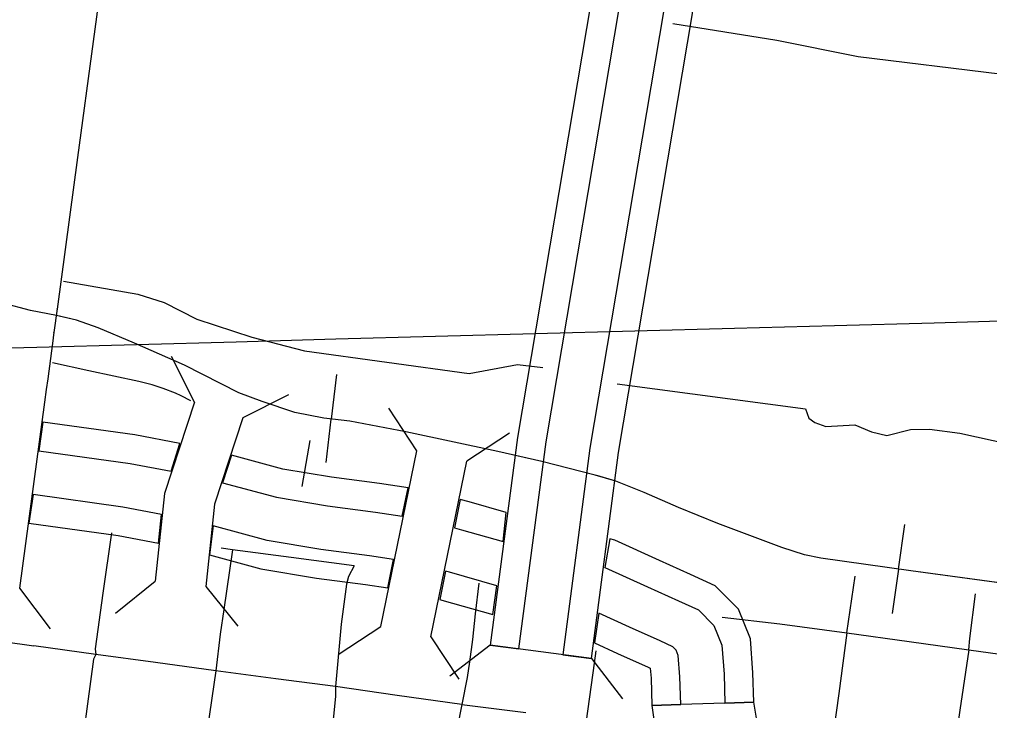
# Model space of a CAD drawing. Extents: x -19 to 366, y -4 to 359.
# Drawn here: x 155.049 to 155.59, y 191.416 to 191.801 of the extents above; entities that cross this region are included whole.
import ezdxf

# ---------------------------------------------------------------- set-up
doc = ezdxf.new("R2010")
doc.units = 0
for name, color, linetype in [('R_Border Prem', 7, 'Continuous'), ('R_Contour Annot', 7, 'Continuous'), ('R_Draft', 7, 'Continuous'), ('R_Striping', 7, 'Continuous'), ('R_Temp Easement Annot', 7, 'Continuous'), ('R_Vert Alg', 7, 'Continuous'), ('R_Vert Alg Annot', 7, 'Continuous'), ('R_Water Annot', 7, 'Continuous'), ('Sheet Fence', 7, 'Continuous')]:
    doc.layers.add(name, color=color, linetype=linetype)

msp = doc.modelspace()

# ---------------------------------------------------------------- linework, layer by layer
at = {"layer": 'R_Border Prem'}
for points in [[(155.41341, 191.79886), (155.47122, 191.78952), (155.51657, 191.78037), (155.59544, 191.77073), (155.62404, 191.77038), (155.63466, 191.76932), (155.65155, 191.76527), (155.71379, 191.75132), (155.71902, 191.74984)], [(155.07393, 191.65519), (155.11536, 191.64799), (155.12998, 191.64336), (155.14824, 191.63401), (155.17884, 191.62399)], [(155.17884, 191.62399), (155.20817, 191.61642), (155.29995, 191.60384), (155.32677, 191.60876), (155.34088, 191.60711)], [(155.38245, 191.59808), (155.4872, 191.5841), (155.4892, 191.57882), (155.49247, 191.57641), (155.49857, 191.57426), (155.51485, 191.57516), (155.52402, 191.57136), (155.53259, 191.56925), (155.5458, 191.57256), (155.55641, 191.57278), (155.57332, 191.57046), (155.70654, 191.54125), (155.71058, 191.53829), (155.71162, 191.53356), (155.70958, 191.53105), (155.70448, 191.53019), (155.66624, 191.53796), (155.66076, 191.53709), (155.65779, 191.53399), (155.66208, 191.52742), (155.6669, 191.52315), (155.67419, 191.51855), (155.69697, 191.50685), (155.71357, 191.49993)]]:
    msp.add_lwpolyline(points, dxfattribs=at)
at = {"layer": 'R_Contour Annot'}
msp.add_line((155.37542, 191.49579), (155.37528, 191.49583), dxfattribs=at)
for points in [[(155.37101, 191.8491), (155.36794, 191.81149), (155.32688, 191.56817), (155.31166, 191.45241)], [(155.31166, 191.45241), (155.32762, 191.45031), (155.34281, 191.56578), (155.38393, 191.8095), (155.38705, 191.84779)], [(155.41159, 191.84579), (155.40838, 191.80644), (155.36716, 191.56212), (155.35204, 191.4471), (155.368, 191.445)], [(155.368, 191.445), (155.38308, 191.55973), (155.42437, 191.80444), (155.42764, 191.84448)], [(155.13401, 191.54936), (155.13879, 191.56484), (155.11366, 191.56955), (155.06243, 191.57675), (155.06026, 191.5608)], [(155.06026, 191.5608), (155.11106, 191.55366), (155.13401, 191.54936)], [(155.16745, 191.55832), (155.16259, 191.54296), (155.19268, 191.53481), (155.22093, 191.53005), (155.24779, 191.52655), (155.26253, 191.52433), (155.26602, 191.54009)], [(155.26602, 191.54009), (155.25003, 191.5425), (155.22331, 191.54597), (155.19613, 191.55056), (155.16745, 191.55832)], [(155.12679, 191.50928), (155.12862, 191.52532), (155.10708, 191.52936), (155.05714, 191.53637), (155.05469, 191.52046)], [(155.32051, 191.52639), (155.29993, 191.53227), (155.29491, 191.53363), (155.29183, 191.51779)], [(155.29183, 191.51779), (155.29561, 191.51676), (155.3188, 191.51013), (155.32051, 191.52639)], [(155.05469, 191.52046), (155.10447, 191.51347), (155.12679, 191.50928)], [(155.15734, 191.51887), (155.15526, 191.50276), (155.18395, 191.49499), (155.21491, 191.48976), (155.24213, 191.48623), (155.25455, 191.48435), (155.25778, 191.50015)], [(155.25778, 191.50015), (155.24437, 191.50217), (155.21729, 191.50569), (155.1874, 191.51073), (155.15734, 191.51887)], [(155.44243, 191.4201), (155.45852, 191.42063), (155.45798, 191.43704), (155.45655, 191.45602), (155.44997, 191.4725), (155.43701, 191.48546), (155.42317, 191.49186), (155.40593, 191.4996), (155.38105, 191.51091), (155.37836, 191.51171), (155.37542, 191.49579)], [(155.37528, 191.49583), (155.37542, 191.49579), (155.3993, 191.48493), (155.41649, 191.4772), (155.42765, 191.47205), (155.43624, 191.46345), (155.44069, 191.45234), (155.4419, 191.43618), (155.44243, 191.4201)], [(155.31537, 191.4855), (155.28901, 191.49304), (155.28676, 191.49365), (155.28357, 191.47784)], [(155.28357, 191.47784), (155.28468, 191.47753), (155.31302, 191.46943), (155.31537, 191.4855)], [(155.40173, 191.41876), (155.41782, 191.41929), (155.41731, 191.43485), (155.41642, 191.44672), (155.41526, 191.44962), (155.41334, 191.45154), (155.40629, 191.4548), (155.38916, 191.46249), (155.37208, 191.47026), (155.36965, 191.45368)], [(155.36965, 191.45368), (155.38253, 191.44782), (155.39961, 191.44015), (155.40081, 191.4396), (155.40123, 191.43398), (155.40173, 191.41876)], [(155.45852, 191.42063), (155.44243, 191.4201), (155.41782, 191.41929), (155.40173, 191.41876)], [(155.40173, 191.41876), (155.40471, 191.39823), (155.42072, 191.39987), (155.44522, 191.40238), (155.46123, 191.40403), (155.45852, 191.42063)]]:
    msp.add_lwpolyline(points, dxfattribs=at)
at = {"layer": 'R_Draft'}
for p, q in [((155.07034, 191.63971), (155.07035, 191.63982)), ((155.06824, 191.62364), (155.06822, 191.62347)), ((155.06863, 191.62672), (155.06864, 191.6268)), ((155.06518, 191.6009), (155.06517, 191.60086)), ((155.06436, 191.59488), (155.06436, 191.59491)), ((155.0634, 191.5878), (155.0634, 191.5878)), ((155.05445, 191.52152), (155.05445, 191.52151))]:
    msp.add_line(p, q, dxfattribs=at)
for points in [[(155.10448, 191.89161), (155.1032, 191.88188), (155.10016, 191.85955), (155.09928, 191.85355), (155.08178, 191.72419), (155.07034, 191.63971)], [(155.07035, 191.63982), (155.06863, 191.62672)], [(155.06864, 191.6268), (155.06824, 191.62364)], [(155.06822, 191.62347), (155.06518, 191.6009)], [(155.06517, 191.60086), (155.06436, 191.59488)], [(155.06436, 191.59491), (155.0634, 191.5878)], [(155.0634, 191.5878), (155.05445, 191.52152)], [(155.05445, 191.52151), (155.04939, 191.48418)]]:
    msp.add_lwpolyline(points, dxfattribs=at)
at = {"layer": 'R_Striping'}
for points in [[(155.14485, 191.58849), (155.13948, 191.5913), (155.13638, 191.59275), (155.12939, 191.59548), (155.12343, 191.59744), (155.11584, 191.59938), (155.0881, 191.60532), (155.06777, 191.60975)], [(155.20698, 191.54081), (155.21128, 191.56642)], [(155.1006, 191.51505), (155.09583, 191.48137)], [(155.168, 191.50551), (155.16174, 191.50642)], [(155.168, 191.50551), (155.16324, 191.47228)], [(155.20086, 191.50123), (155.168, 191.50551)], [(155.23589, 191.49657), (155.20086, 191.50123)], [(155.23589, 191.49657), (155.23273, 191.49062), (155.23157, 191.48641), (155.22866, 191.46412), (155.22539, 191.42941)], [(155.51022, 191.45931), (155.51493, 191.49079)], [(155.30538, 191.48699), (155.30326, 191.46993), (155.30172, 191.45551), (155.30013, 191.44308), (155.29873, 191.43442), (155.29577, 191.41943)], [(155.09583, 191.48137), (155.09152, 191.4504), (155.09195, 191.44726)], [(155.57823, 191.44981), (155.5788, 191.45618), (155.58204, 191.48107)], [(155.16324, 191.47228), (155.16128, 191.45861), (155.15879, 191.43809)], [(155.44087, 191.46807), (155.47289, 191.46423), (155.51022, 191.45931)], [(155.02181, 191.457), (155.05737, 191.45207)], [(155.51022, 191.45931), (155.50578, 191.42546)], [(155.51022, 191.45931), (155.54506, 191.45443)], [(155.09195, 191.44726), (155.05737, 191.45207)], [(155.54506, 191.45443), (155.57823, 191.44981)], [(155.09195, 191.44726), (155.09072, 191.44456), (155.08196, 191.37968)], [(155.12512, 191.44271), (155.09195, 191.44726)], [(155.37055, 191.44928), (155.36954, 191.44236), (155.36516, 191.41017)], [(155.57823, 191.44981), (155.57325, 191.41625)], [(155.57823, 191.44981), (155.61319, 191.44499), (155.64539, 191.44074)], [(155.15879, 191.43809), (155.12512, 191.44271)], [(155.15879, 191.43809), (155.15415, 191.40644), (155.14933, 191.37036)], [(155.19232, 191.43372), (155.15879, 191.43809)], [(155.22539, 191.42941), (155.19232, 191.43372)], [(155.22539, 191.42941), (155.22551, 191.42399), (155.22435, 191.41266), (155.21664, 191.36085)], [(155.25976, 191.42442), (155.22539, 191.42941)], [(155.29577, 191.41943), (155.25976, 191.42442)], [(155.50578, 191.42546), (155.50122, 191.39249)], [(155.29577, 191.41943), (155.29332, 191.40613), (155.29071, 191.38998), (155.28609, 191.35201)], [(155.29577, 191.41943), (155.33143, 191.41493)], [(155.57325, 191.41625), (155.57006, 191.39372), (155.56901, 191.38213)]]:
    msp.add_lwpolyline(points, dxfattribs=at)
at = {"layer": 'R_Temp Easement Annot'}
for p, q in [((155.31166, 191.45241), (155.28913, 191.43511)), ((155.368, 191.445), (155.31166, 191.45241)), ((155.368, 191.445), (155.38529, 191.42247))]:
    msp.add_line(p, q, dxfattribs=at)
for points in [[(155.14686, 191.58791), (155.13402, 191.61325)], [(155.1992, 191.5919), (155.17386, 191.57907)], [(155.14686, 191.58791), (155.13019, 191.53701), (155.12499, 191.48817)], [(155.17386, 191.57907), (155.15812, 191.53102), (155.15324, 191.48517)], [(155.25072, 191.46287), (155.27085, 191.56072)], [(155.27855, 191.45714), (155.29868, 191.555)], [(155.10289, 191.47032), (155.12499, 191.48817)], [(155.15324, 191.48517), (155.1711, 191.46307)]]:
    msp.add_lwpolyline(points, dxfattribs=at)
at = {"layer": 'R_Vert Alg'}
msp.add_lwpolyline([(155.04939, 191.48418), (155.06659, 191.46158)], dxfattribs=at)
at = {"layer": 'R_Vert Alg Annot'}
for points in [[(155.27085, 191.56072), (155.25523, 191.58445)], [(155.32241, 191.57062), (155.29868, 191.555)], [(155.227, 191.44724), (155.25072, 191.46287)], [(155.27855, 191.45714), (155.29417, 191.43342)]]:
    msp.add_lwpolyline(points, dxfattribs=at)
at = {"layer": 'R_Water Annot'}
for p, q in [((155.22594, 191.60324), (155.22307, 191.5784)), ((155.22029, 191.55426), (155.22307, 191.5784)), ((155.53907, 191.49481), (155.54253, 191.51957)), ((155.53907, 191.49481), (155.53561, 191.47006))]:
    msp.add_line(p, q, dxfattribs=at)
for points in [[(155.71782, 191.47052), (155.54603, 191.49384), (155.49576, 191.50087), (155.48677, 191.50284), (155.47413, 191.50677), (155.43846, 191.52026), (155.41652, 191.52914), (155.39742, 191.53757), (155.38169, 191.54375), (155.37018, 191.54713), (155.3404, 191.55472), (155.31597, 191.56034), (155.26468, 191.5713), (155.2335, 191.5772), (155.21889, 191.57888), (155.20288, 191.58198), (155.18463, 191.58816), (155.17171, 191.59294), (155.14137, 191.60839), (155.11356, 191.62076), (155.09329, 191.6293), (155.08121, 191.63352), (155.06997, 191.63605), (155.05565, 191.63886), (155.02447, 191.64701)], [(155.33456, 191.55606), (155.31597, 191.56034), (155.26468, 191.5713), (155.2335, 191.5772), (155.21889, 191.57888), (155.20288, 191.58198), (155.18463, 191.58816), (155.17171, 191.59294), (155.14137, 191.60839), (155.11356, 191.62076), (155.09329, 191.6293), (155.08121, 191.63352), (155.07145, 191.63572)], [(155.70899, 191.47171), (155.54603, 191.49384), (155.49576, 191.50087), (155.48677, 191.50284), (155.47413, 191.50677), (155.43846, 191.52026), (155.41652, 191.52914), (155.39742, 191.53757), (155.38169, 191.54375), (155.371, 191.54689)]]:
    msp.add_lwpolyline(points, dxfattribs=at)
at = {"layer": 'Sheet Fence'}
for points in [[(156.50946, 189.3937), (156.44759, 191.65634), (156.2114, 200.27623), (155.97446, 208.89626), (155.73678, 217.51643), (155.49836, 226.13674), (155.2592, 234.75719), (155.01929, 243.37778), (154.77865, 251.9985), (154.53727, 260.61937), (154.29515, 269.24038), (154.0523, 277.86152), (153.80871, 286.48281), (153.56438, 295.10424), (153.31933, 303.72581), (153.07354, 312.34752), (152.82702, 320.96938), (152.57978, 329.59137), (152.3318, 338.21351), (152.0831, 346.83579)], [(0, 189.51617), (7.11214, 189.52059), (14.22427, 189.53386), (21.33637, 189.55597), (28.44845, 189.58693), (35.56048, 189.62672), (42.67245, 189.67537), (49.78436, 189.73285), (56.89619, 189.79918), (64.00793, 189.87436), (71.11958, 189.95838), (78.23111, 190.05124), (85.34253, 190.15294), (92.45381, 190.26349), (99.56495, 190.38288), (106.67593, 190.51112), (113.78675, 190.6482), (120.89739, 190.79412), (128.00785, 190.94888), (135.11811, 191.11248), (142.22816, 191.28493), (149.33799, 191.46621), (156.44759, 191.65634), (163.55694, 191.85531), (170.66605, 192.06312), (177.77489, 192.27977), (184.88345, 192.50526), (191.99173, 192.73959), (199.09971, 192.98276), (206.20739, 193.23477), (213.31474, 193.49561), (220.42177, 193.7653), (227.52845, 194.04382), (234.63479, 194.33118), (241.74076, 194.62738), (248.84635, 194.93241), (255.95157, 195.24628), (263.05638, 195.56898), (270.16079, 195.90052), (277.26478, 196.24089), (284.36834, 196.5901), (291.47147, 196.94814), (298.57414, 197.31501), (305.67635, 197.69072), (312.77809, 198.07525), (319.87934, 198.46862), (326.9801, 198.87082), (334.08035, 199.28185), (341.18009, 199.7017)]]:
    msp.add_spline(points, degree=3, dxfattribs=at)

doc.saveas('drawing.dxf')
